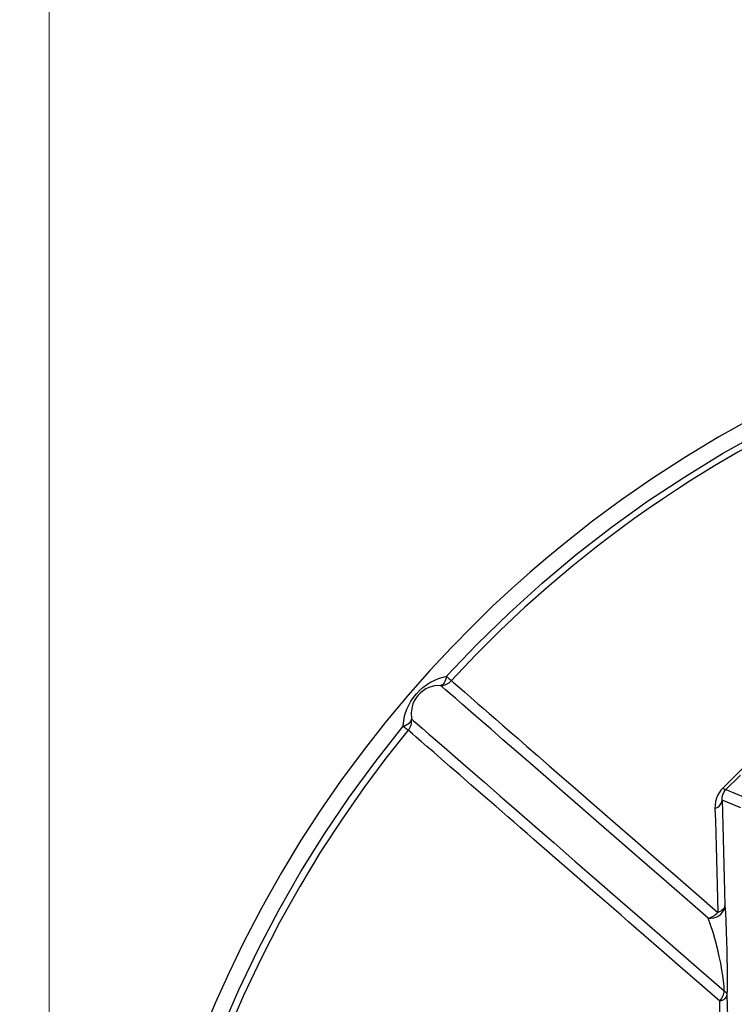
# Model space of a CAD drawing. Header units: millimetres. Extents: x 196 to 2027204, y -221452 to 153872.
# Tile 334 of 381: x 1216068 to 1216554, y -195476 to -194806. Entities that reach past the tile are written whole.
import ezdxf

# ---------------------------------------------------------------- set-up
doc = ezdxf.new("R2010")
doc.units = ezdxf.units.MM
doc.layers.get('Defpoints').update_dxf_attribs({"lineweight": 18})
doc.layers.add('00_Основной', color=163, linetype='Continuous', lineweight=40)
doc.layers.add('ТМ-размеры', color=25, linetype='Continuous', lineweight=20)
doc.styles.add('SFINKS', font='SFINKS.shx', dxfattribs={"width": 0.7, "oblique": 15})
doc.dimstyles.new('кира-50', dxfattribs={"dimtxt": 150, "dimasz": 40, "dimexe": 15, "dimexo": 0, "dimgap": 20, "dimtad": 1, "dimdec": 0, "dimrnd": 5, "dimdsep": 46, "dimtxsty": 'SFINKS', "dimblk1": 'OBLIQUE', "dimblk2": 'OBLIQUE', "dimsah": 1, "dimcen": 2.5, "dimclrd": 252, "dimclre": 252, "dimclrt": 252, "dimadec": 0, "dimazin": 0, "dimtfac": 1, "dimtdec": 0, "dimtofl": 0, "dimtmove": 0, "dimatfit": 3, "dimldrblk": 'OBLIQUE', "dimfxl": 15, "dimtfill": 1, "dimtolj": 1, "dimtzin": 0, "dimlwd": 20, "dimlwe": 20, "dimarcsym": 0})

# ---------------------------------------------------------------- blocks, each defined once
blk = doc.blocks.new('_Oblique')
at = {"color": 0, "linetype": 'ByBlock', "lineweight": -2}
blk.add_line((-0.5, -0.5), (0.5, 0.5), dxfattribs=at)
blk = doc.blocks.new('*D84')
at = {"layer": 'Defpoints', "color": 0, "linetype": 'ByBlock', "lineweight": 50, "transparency": 16777216}
for p in [(1217827.71, -194508.84), (1216087.62, -195856.77), (1217827.71, -195857.67)]:
    blk.add_point(p, dxfattribs=at)
at = {"layer": 'ТМ-размеры', "color": 252, "linetype": 'ByBlock', "lineweight": 20, "transparency": 16777216}
for p, q in [((1216087.62, -195856.77), (1216087.62, -194493.84)), ((1217827.71, -195857.67), (1217827.71, -194493.84)), ((1216087.62, -194508.84), (1217827.71, -194508.84))]:
    blk.add_line(p, q, dxfattribs=at)
at = {"layer": 'ТМ-размеры', "color": 252, "linetype": 'ByBlock', "lineweight": 20, "transparency": 16777216, "xscale": 40, "yscale": 40, "zscale": 40, "rotation": 180}
blk.add_blockref('_Oblique', (1216087.62, -194508.84), dxfattribs=at)
at = {"layer": 'ТМ-размеры', "color": 252, "linetype": 'ByBlock', "lineweight": 20, "transparency": 16777216, "xscale": 40, "yscale": 40, "zscale": 40}
blk.add_blockref('_Oblique', (1217827.71, -194508.84), dxfattribs=at)
at = {"layer": 'ТМ-размеры', "color": 252, "linetype": 'ByBlock', "transparency": 16777216, "insert": (1216957.66, -194413.84), "char_height": 150, "attachment_point": 5, "style": 'SFINKS', "bg_fill": 3, "box_fill_scale": 1.1, "bg_fill_color": 256, "bg_fill_true_color": 13158600, "bg_fill_transparency": 0}
blk.add_mtext('\\A1;1740', dxfattribs=at)

msp = doc.modelspace()

# ---------------------------------------------------------------- linework, layer by layer
at = {"layer": '00_Основной', "color": 252, "lineweight": 25, "ltscale": 10}
for p, q in [((1216548.71, -195329.7, 0.2), (1216561.72, -195335.09, 0.2)), ((1216558.8, -195342.16, 0.2), (1216546.08, -195336.9, 0.2))]:
    msp.add_line(p, q, dxfattribs=at)
at = {"layer": '00_Основной', "color": 252, "lineweight": 25, "ltscale": 10, "elevation": 0.2}
for points in [[(1216568.04, -195076.1), (1216543.95, -195089.54), (1216520.67, -195103.56), (1216498.2, -195118.09), (1216477.61, -195132.36), (1216457.76, -195147.02), (1216438.65, -195162.03), (1216427.34, -195171.36), (1216415.39, -195181.58), (1216402.85, -195192.74), (1216389.78, -195204.87), (1216375.96, -195218.32), (1216361.68, -195232.87), (1216347.03, -195248.59), (1216332.07, -195265.52), (1216316.89, -195283.7), (1216301.57, -195303.2), (1216286.2, -195324.03), (1216272.54, -195343.77), (1216259, -195364.62), (1216245.66, -195386.64), (1216232.59, -195409.82), (1216219.87, -195434.21), (1216210.21, -195454.2), (1216200.87, -195474.94), (1216191.9, -195496.45)], [(1216358.43, -195252.51), (1216379.35, -195230.6), (1216401.06, -195209.46), (1216423.55, -195189.15), (1216446.78, -195169.68), (1216470.73, -195151.11), (1216495.34, -195133.43), (1216520.6, -195116.68), (1216546.46, -195100.89), (1216572.89, -195086.06), (1216599.86, -195072.23)], [(1216601.81, -195076.21), (1216587.36, -195083.46), (1216572.36, -195091.38), (1216556.83, -195100), (1216540.85, -195109.36), (1216524.39, -195119.52), (1216514.98, -195125.57), (1216505.44, -195131.9), (1216495.79, -195138.51), (1216486.03, -195145.4), (1216476.17, -195152.56), (1216467.96, -195158.72), (1216460.41, -195164.53), (1216444.44, -195177.28), (1216428.21, -195190.96), (1216411.76, -195205.58), (1216395.15, -195221.18), (1216378.44, -195237.82), (1216361.68, -195255.5)], [(1216546.72, -195328.5), (1216556.03, -195319.12), (1216565.3, -195309.76), (1216574.53, -195300.42), (1216583.72, -195291.14), (1216592.83, -195281.88), (1216601.88, -195272.66), (1216610.85, -195263.52), (1216619.76, -195254.43), (1216628.57, -195245.4), (1216637.3, -195236.45), (1216645.92, -195227.59), (1216654.42, -195218.82), (1216662.84, -195210.14)], [(1216328.93, -195286.45), (1216329.24, -195282.6), (1216330.05, -195278.77), (1216331.36, -195274.99), (1216332.66, -195272.17), (1216334.14, -195269.54), (1216335.95, -195266.86), (1216337.9, -195264.44), (1216339.92, -195262.28), (1216342.18, -195260.23), (1216344.66, -195258.3), (1216347.42, -195256.52), (1216352.8, -195253.96), (1216358.43, -195252.51)], [(1216358.43, -195252.51), (1216358.12, -195253.82), (1216357.74, -195255.01), (1216357.29, -195256.08), (1216356.78, -195256.98), (1216356.22, -195257.72), (1216355.61, -195258.27), (1216354.97, -195258.61), (1216354.32, -195258.75)], [(1216358.43, -195252.51), (1216359.12, -195253.15), (1216359.75, -195253.72), (1216360.29, -195254.23), (1216360.76, -195254.66), (1216361.14, -195255.01), (1216361.42, -195255.26), (1216361.6, -195255.43), (1216361.68, -195255.5)], [(1216354.32, -195258.75), (1216350.19, -195259.09), (1216346.23, -195260.26), (1216344.3, -195261.16), (1216342.45, -195262.32), (1216340.68, -195263.72), (1216339.03, -195265.4), (1216337.59, -195267.26), (1216336.43, -195269.22), (1216335.53, -195271.24), (1216334.89, -195273.26), (1216334.29, -195277.38), (1216334.53, -195281.52)], [(1216354.32, -195258.75), (1216355.36, -195258.69), (1216356.37, -195258.54), (1216357.37, -195258.27), (1216358.35, -195257.9), (1216359.27, -195257.44), (1216360.14, -195256.87), (1216360.94, -195256.24), (1216361.68, -195255.5)], [(1216536.61, -195417.2), (1216520.4, -195403.1), (1216504.82, -195389.57), (1216489.9, -195376.6), (1216475.68, -195364.24), (1216462.15, -195352.49), (1216449.35, -195341.36), (1216437.3, -195330.87), (1216426, -195321.05), (1216415.47, -195311.89), (1216405.73, -195303.44), (1216396.8, -195295.68), (1216388.69, -195288.62), (1216381.41, -195282.29), (1216374.96, -195276.68), (1216369.35, -195271.82), (1216364.61, -195267.7), (1216360.73, -195264.32), (1216357.73, -195261.7), (1216355.58, -195259.84), (1216354.32, -195258.75)], [(1216361.68, -195255.5), (1216362.82, -195256.49), (1216364.71, -195258.14), (1216367.35, -195260.43), (1216370.75, -195263.39), (1216374.93, -195267.03), (1216379.81, -195271.26), (1216383.48, -195274.46), (1216387.5, -195277.96), (1216391.86, -195281.75), (1216396.57, -195285.84), (1216401.64, -195290.24), (1216407.07, -195294.97), (1216412.87, -195300.01), (1216420.35, -195306.5), (1216428.36, -195313.49), (1216436.96, -195320.95), (1216446.13, -195328.92), (1216455.88, -195337.4), (1216466.25, -195346.41), (1216476.62, -195355.44), (1216488.49, -195365.75), (1216501.08, -195376.69), (1216514.37, -195388.25), (1216528.41, -195400.45), (1216543.2, -195413.31)], [(1216328.93, -195286.45), (1216330.18, -195285.97), (1216331.31, -195285.43), (1216332.3, -195284.84), (1216333.12, -195284.2), (1216333.77, -195283.54), (1216334.23, -195282.86), (1216334.48, -195282.19), (1216334.53, -195281.52)], [(1216332.34, -195289.26), (1216332.96, -195288.42), (1216333.48, -195287.54), (1216333.9, -195286.6), (1216334.25, -195285.62), (1216334.47, -195284.62), (1216334.6, -195283.58), (1216334.61, -195282.56), (1216334.53, -195281.52)], [(1216334.53, -195281.52), (1216335.94, -195282.75), (1216338.41, -195284.9), (1216341.89, -195287.93), (1216346.42, -195291.87), (1216351.97, -195296.69), (1216358.53, -195302.4), (1216366.11, -195308.97), (1216374.66, -195316.41), (1216384.19, -195324.69), (1216394.67, -195333.81), (1216406.1, -195343.74), (1216418.44, -195354.48), (1216431.7, -195365.99), (1216445.82, -195378.28), (1216460.81, -195391.31), (1216476.62, -195405.05), (1216493.23, -195419.49), (1216510.62, -195434.6), (1216528.74, -195450.35), (1216547.58, -195466.73)], [(1216184.01, -195550.62), (1216193.94, -195521.99), (1216204.93, -195493.76), (1216216.98, -195465.94), (1216230.05, -195438.61), (1216244.13, -195411.77), (1216259.2, -195385.48), (1216275.23, -195359.77), (1216292.22, -195334.67), (1216310.13, -195310.21), (1216328.93, -195286.45)], [(1216332.34, -195289.26), (1216317.14, -195308.34), (1216302.06, -195328.49), (1216287.19, -195349.74), (1216272.59, -195372.1), (1216258.36, -195395.6), (1216244.57, -195420.24), (1216232.04, -195444.54), (1216220.07, -195469.85), (1216208.71, -195496.21), (1216198.06, -195523.6), (1216188.19, -195551.99)], [(1216328.93, -195286.45), (1216329.66, -195287.06), (1216330.31, -195287.59), (1216330.89, -195288.06), (1216331.36, -195288.47), (1216331.78, -195288.79), (1216332.06, -195289.03), (1216332.26, -195289.19), (1216332.34, -195289.26)], [(1216544.5, -195473.69), (1216530.76, -195461.74), (1216517.55, -195450.25), (1216504.88, -195439.26), (1216492.76, -195428.72), (1216487.49, -195424.13), (1216482.33, -195419.64), (1216477.28, -195415.24), (1216472.31, -195410.94), (1216467.47, -195406.72), (1216462.71, -195402.6), (1216458.07, -195398.56), (1216443.7, -195386.06), (1216430.3, -195374.42), (1216417.85, -195363.6), (1216413.21, -195359.56), (1216408.71, -195355.65), (1216404.36, -195351.87), (1216400.15, -195348.2), (1216396.07, -195344.66), (1216392.11, -195341.23), (1216383.18, -195333.45), (1216375.01, -195326.36), (1216367.59, -195319.89), (1216360.89, -195314.06), (1216354.91, -195308.87), (1216349.62, -195304.28), (1216344.97, -195300.24), (1216341.03, -195296.81), (1216337.8, -195294), (1216335.26, -195291.8), (1216333.44, -195290.22), (1216332.34, -195289.26)], [(1216558.48, -195319.86), (1216558.14, -195320.2), (1216548.71, -195329.7)], [(1216546.72, -195328.5), (1216545.28, -195330.12), (1216544.02, -195331.93), (1216543.06, -195333.71), (1216542.3, -195335.58), (1216541.65, -195337.86), (1216541.3, -195340.18), (1216541.23, -195342.58)], [(1216546.08, -195336.9), (1216546.11, -195335.24), (1216546.41, -195333.72), (1216546.65, -195332.96), (1216546.96, -195332.22), (1216547.31, -195331.54), (1216547.96, -195330.58), (1216548.71, -195329.7)], [(1216546.72, -195328.5), (1216547.11, -195328.8), (1216547.47, -195329.06), (1216547.77, -195329.29), (1216548.06, -195329.46), (1216548.28, -195329.59), (1216548.48, -195329.67), (1216548.62, -195329.71), (1216548.71, -195329.7)], [(1216541.23, -195342.58), (1216542.26, -195342.09), (1216543.2, -195341.51), (1216544.02, -195340.85), (1216544.72, -195340.14), (1216545.29, -195339.38), (1216545.7, -195338.58), (1216545.97, -195337.74), (1216546.08, -195336.9)], [(1216546.08, -195336.9), (1216546.35, -195345.42), (1216546.62, -195354.07), (1216546.87, -195362.85), (1216547.13, -195371.75), (1216547.37, -195380.75), (1216547.6, -195389.88), (1216547.84, -195399.13), (1216548.07, -195408.48)], [(1216541.23, -195342.58), (1216541.49, -195351.01), (1216541.75, -195359.56), (1216542, -195368.22), (1216542.26, -195377.02), (1216542.5, -195385.92), (1216542.74, -195394.94), (1216542.96, -195404.06), (1216543.2, -195413.31)], [(1216536.61, -195417.2), (1216538.49, -195417.26), (1216540.36, -195417.02), (1216542.16, -195416.46), (1216543.79, -195415.62), (1216545.23, -195414.52), (1216546.42, -195413.21), (1216547.31, -195411.73), (1216547.86, -195410.13), (1216548.07, -195408.48)], [(1216536.61, -195417.2), (1216537.47, -195417), (1216538.35, -195416.72), (1216539.21, -195416.34), (1216540.07, -195415.88), (1216540.9, -195415.34), (1216541.71, -195414.72), (1216542.48, -195414.04), (1216543.2, -195413.31)], [(1216548.07, -195408.48), (1216547.96, -195409.2), (1216547.69, -195409.91), (1216547.26, -195410.58), (1216546.7, -195411.23), (1216546, -195411.84), (1216545.18, -195412.39), (1216544.23, -195412.88), (1216543.2, -195413.31)], [(1216548.07, -195408.48), (1216548.37, -195413.53), (1216548.64, -195419.36), (1216548.89, -195425.94), (1216549.11, -195433.28), (1216549.24, -195438.66), (1216549.35, -195444.42), (1216549.44, -195450.52), (1216549.47, -195454.34), (1216549.5, -195458.25), (1216549.48, -195462.19), (1216549.45, -195466.04), (1216549.4, -195469.62)], [(1216547.58, -195466.73), (1216547.45, -195463.56), (1216547.11, -195460), (1216546.62, -195456.32), (1216546.02, -195452.62), (1216545.14, -195447.82), (1216544.16, -195443.21), (1216543.13, -195438.81), (1216541.55, -195432.67), (1216539.93, -195427.01), (1216538.26, -195421.83), (1216536.61, -195417.2)], [(1216544.5, -195473.69), (1216545.14, -195472.87), (1216545.71, -195472.02), (1216546.22, -195471.15), (1216546.66, -195470.26), (1216547.01, -195469.37), (1216547.28, -195468.48), (1216547.48, -195467.59), (1216547.58, -195466.73)], [(1216547.58, -195466.73), (1216547.98, -195467.06), (1216548.32, -195467.4), (1216548.64, -195467.75), (1216548.89, -195468.12), (1216549.1, -195468.48), (1216549.24, -195468.86), (1216549.35, -195469.24), (1216549.4, -195469.62)], [(1216544.5, -195473.69), (1216545.54, -195473.34), (1216546.48, -195472.91), (1216547.31, -195472.45), (1216548.01, -195471.94), (1216548.58, -195471.39), (1216549, -195470.81), (1216549.29, -195470.22), (1216549.4, -195469.62)], [(1216546.91, -195658.25), (1216546.79, -195642.19), (1216546.65, -195626.22), (1216546.49, -195610.36), (1216546.32, -195594.61), (1216546.14, -195578.97), (1216545.94, -195563.46), (1216545.73, -195548.1), (1216545.52, -195532.88), (1216545.28, -195517.83), (1216545.04, -195502.94), (1216544.77, -195488.22), (1216544.5, -195473.69)], [(1216549.4, -195469.62), (1216549.67, -195484.33), (1216549.93, -195499.23), (1216550.19, -195514.3), (1216550.41, -195529.56), (1216550.64, -195544.95), (1216550.85, -195560.5), (1216551.05, -195576.21), (1216551.13, -195582.74)]]:
    msp.add_lwpolyline(points, dxfattribs=at)

# ---------------------------------------------------------------- next in the draw order: dimensions: what is measured, and where the dimension line sits
at = {"layer": 'ТМ-размеры', "color": 3, "linetype": 'ByBlock'}
dim = msp.add_linear_dim(base=(1217827.71, -194508.84, 0.2), p1=(1216087.62, -195856.77, 0.2), p2=(1217827.71, -195857.67, 0.2), dimstyle='кира-50', dxfattribs=at)
dim.commit()
dim.dimension.update_dxf_attribs({"geometry": '*D84', "text_midpoint": (1216957.66, -194508.84, 0.2), "dimtype": 160})

doc.saveas('drawing.dxf')
